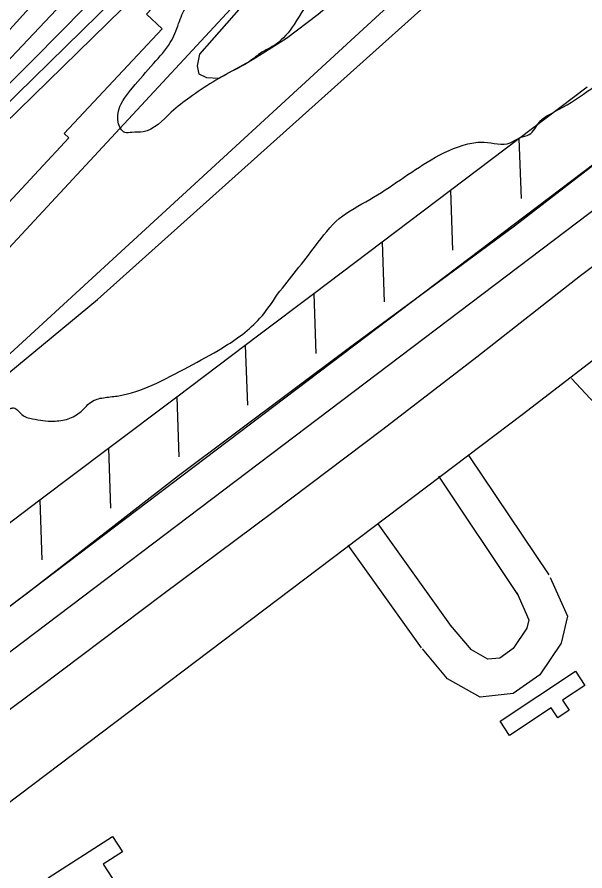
# Model space of a CAD drawing. Extents: x 3855477 to 3893699, y 299188 to 325115.
# Drawn here: x 3874193 to 3874657, y 310669 to 311366 of the extents above; entities that cross this region are included whole.
import ezdxf

# ---------------------------------------------------------------- set-up
doc = ezdxf.new("R2010")
doc.units = 0
for name, color, linetype in [('V-BLDG-OTLN', 7, 'Continuous'), ('V-LEVE-TOET', 7, 'Continuous'), ('V-RIVR-EDGE', 7, 'Continuous'), ('V-ROAD-CNTR', 7, 'Continuous'), ('V-RRAP-FSHR', 7, 'Continuous'), ('V-RRAP-RVMT', 7, 'Continuous'), ('V-RRAP-RVMT-IDEN', 7, 'Continuous'), ('V-SURV-LINE', 7, 'Continuous'), ('V-TOPO-DPTH', 7, 'Continuous'), ('V-TOPO-MINR', 7, 'Continuous'), ('V-TOPO-WATR', 7, 'Continuous')]:
    doc.layers.add(name, color=color, linetype=linetype)

msp = doc.modelspace()

# ---------------------------------------------------------------- linework, layer by layer
at = {"layer": 'V-BLDG-OTLN'}
for points in [[(3874587.42, 310790.88), (3874649.06, 310831.57), (3874656.63, 310820.1), (3874638.34, 310808.03), (3874643.79, 310799.77), (3874634.57, 310793.69), (3874629.27, 310801.73), (3874595.13, 310779.2)], [(3874263.5, 310593.42), (3874218.52, 310662.83), (3874270.87, 310696.76), (3874279.01, 310684.2), (3874263.29, 310674.02), (3874277.97, 310651.36), (3874280.05, 310652.71), (3874302.2, 310618.49)]]:
    msp.add_lwpolyline(points, close=True, dxfattribs=at)
at = {"layer": 'V-LEVE-TOET'}
for points in [[(3873634.62, 310470.63), (3873722.16, 310532.88), (3873851.29, 310630.2), (3873951.24, 310706.46), (3874074.44, 310800.18), (3874201.61, 310895.66), (3874324.88, 310991.47), (3874463.45, 311095.08), (3874599.31, 311195.48), (3874746.03, 311308.73), (3874816.96, 311360.13), (3874848.63, 311389.22), (3874869.39, 311410.15), (3874908.41, 311454.63), (3874953.63, 311516.63), (3875022.46, 311623.73), (3875077.2, 311714.58), (3875099.54, 311758.02), (3875106.41, 311777.33)], [(3875178.56, 311728.51), (3875161.23, 311699.43), (3875118.11, 311631.74), (3875070.1, 311561.52), (3875026.69, 311497.05), (3875004.51, 311464.12), (3874983.72, 311436.57), (3874951.58, 311399.58), (3874922.62, 311367.7), (3874888.71, 311334.67), (3874859.67, 311309.31), (3874806.23, 311268.04), (3874739.19, 311218.81), (3874653.19, 311154.5), (3874568.51, 311088.04), (3874491.71, 311029.02), (3874401.78, 310961.23), (3874312.18, 310894.34), (3874212.47, 310819.07), (3874123.92, 310753.64), (3874018.42, 310673.45), (3873924.56, 310601.99)]]:
    msp.add_lwpolyline(points, dxfattribs=at)
at = {"layer": 'V-RIVR-EDGE'}
for points in [[(3874811.52, 311736.62), (3874801.78, 311726.44), (3874795.95, 311723.06), (3874786.69, 311709.48), (3874774.99, 311692.03), (3874765.73, 311680.4), (3874760.38, 311675.55), (3874756.48, 311671.68), (3874755.02, 311669.74), (3874754.02, 311657.11), (3874750.61, 311652.75), (3874730.64, 311629.98), (3874688.27, 311581.52), (3874662.96, 311557.3), (3874630.84, 311531.64), (3874590.94, 311499.69), (3874578.3, 311494.38), (3874568.09, 311489.06), (3874546.19, 311471.15), (3874517.48, 311447.42), (3874507.27, 311440.16), (3874506.76, 311430.94), (3874499.95, 311425.61), (3874485.83, 311413.99), (3874473.67, 311403.34), (3874469.29, 311399.95), (3874462.01, 311400.94), (3874453.26, 311398.53), (3874436.23, 311384.97), (3874419.17, 311359.76), (3874404.56, 311343.77), (3874391.43, 311336.04), (3874381.7, 311328.78), (3874372.94, 311323.94), (3874334.04, 311300.24), (3874318.95, 311288.14), (3874296.09, 311272.17), (3874286.86, 311271.71), (3874281.03, 311271.72), (3874277.64, 311274.64), (3874275.71, 311279.99), (3874276.22, 311290.19), (3874287.43, 311308.13), (3874304.48, 311328), (3874318.12, 311344.96), (3874324.96, 311360.48), (3874331.3, 311374.06), (3874340.07, 311383.27), (3874347.86, 311391.02), (3874359.54, 311400.7), (3874370.73, 311411.36), (3874382.92, 311429.3), (3874399.98, 311454.51), (3874410.22, 311472.45), (3874417.04, 311481.18), (3874424.36, 311496.7), (3874431.68, 311511.25), (3874441.42, 311522.4), (3874448.72, 311528.69), (3874460.88, 311534.49), (3874474.5, 311541.74), (3874490.56, 311557.73), (3874515.4, 311585.35), (3874537.81, 311615.88), (3874571.89, 311649.79), (3874587.47, 311665.3), (3874591.37, 311673.06), (3874598.2, 311685.67), (3874609.41, 311703.12), (3874632.29, 311725.4), (3874661.5, 311753.01), (3874702.39, 311789.82), (3874747.17, 311834.87), (3874776.88, 311867.34), (3874827.04, 311925), (3874850.9, 311952.14), (3874867.96, 311974.44), (3874897.2, 312017.1), (3874905.96, 312025.82), (3874920.08, 312038.41), (3874931.77, 312053.44), (3874961, 312089.3), (3874980.49, 312116.45), (3874999.99, 312147), (3875008.29, 312165.43), (3875018.53, 312183.37), (3875057.53, 312243.01), (3875088.75, 312298.29), (3875101.43, 312319.15), (3875109.73, 312338.06), (3875120.95, 312356.49), (3875140.44, 312385.1), (3875173.57, 312427.26), (3875193.05, 312450.04), (3875206.2, 312463.61), (3875226.63, 312478.61), (3875238.79, 312488.29), (3875251.94, 312502.83), (3875272.41, 312533.37), (3875289.46, 312552.76), (3875297.77, 312573.13), (3875308, 312589.13), (3875324.13, 312628.43), (3875341.7, 312663.84), (3875369.97, 312705.53), (3875403.13, 312760.33), (3875426.06, 312802.52), (3875441.19, 312835.5), (3875451.43, 312852.48), (3875461.66, 312865.08), (3875475.81, 312890.78), (3875507, 312935.38), (3875519.68, 312956.23), (3875530.41, 312977.09), (3875535.31, 312994.07), (3875538.24, 312999.89), (3875547.5, 313012.98), (3875562.12, 313036.26), (3875575.78, 313060.02), (3875596.74, 313091.05), (3875614.77, 313117.71), (3875626, 313140.03), (3875635.27, 313158.46), (3875644.05, 313172.03), (3875676.21, 313217.12), (3875692.3, 313242.33), (3875722.03, 313284.02), (3875742.49, 313313.11), (3875761.01, 313340.26), (3875780.99, 313367.89), (3875803.4, 313394.54), (3875828.26, 313434.31), (3875845.82, 313463.4), (3875871.16, 313499.76), (3875905.27, 313545.32), (3875928.17, 313577.81), (3875942.31, 313597.68), (3875962.27, 313620.46), (3875979.32, 313640.33), (3875992.46, 313651.95), (3876001.73, 313668.44), (3876009.53, 313680.07), (3876025.59, 313694.6), (3876045.06, 313710.58), (3876065.98, 313728.5), (3876083.98, 313742.54), (3876099.07, 313755.13), (3876123.42, 313784.2), (3876142.91, 313806.98), (3876155.09, 313822.98), (3876187.23, 313861.75), (3876226.68, 313907.78), (3876241.29, 313924.26), (3876248.11, 313930.56), (3876248.61, 313937.84), (3876248.64, 313949.49), (3876252.55, 313958.71), (3876258.39, 313964.04), (3876275.43, 313980.99), (3876296.86, 314007.17), (3876306.12, 314020.74), (3876310.02, 314027.04), (3876325.62, 314048.37), (3876348.02, 314075.03), (3876371.88, 314101.19), (3876401.1, 314135.11), (3876445.42, 314185.03), (3876469.78, 314216.53), (3876498.04, 314253.86), (3876542.37, 314311.05), (3876570.15, 314350.8), (3876588.67, 314375.04), (3876601.82, 314391.52), (3876616.46, 314421.59)], [(3874405.78, 311139.61), (3874436.69, 311179.06), (3874456.17, 311201.36), (3874480.98, 311216.83), (3874531.08, 311249.25), (3874561.22, 311262.29), (3874574.33, 311263.71), (3874595.7, 311263.17), (3874603.97, 311267.52), (3874611.26, 311269.93), (3874619.54, 311280.11), (3874631.7, 311288.34), (3874658.94, 311305.27), (3874678.4, 311320.76), (3874691.54, 311332.87), (3874706.62, 311341.08), (3874713.43, 311347.38), (3874717.34, 311356.6), (3874720.75, 311359.5), (3874744.09, 311374.01), (3874770.84, 311390.46), (3874790.79, 311405.95), (3874814.65, 311431.63), (3874841.43, 311460.22), (3874860.42, 311481.05), (3874866.29, 311495.61), (3874873.11, 311505.79), (3874883.82, 311515.47), (3874898.4, 311520.78), (3874901.34, 311530.97), (3874905.72, 311535.82), (3874911.56, 311540.17), (3874913.04, 311548.43), (3874916.46, 311556.67), (3874920.84, 311560.55), (3874933, 311567.8), (3874938.85, 311577.98), (3874946.64, 311586.71), (3874953.49, 311605.14), (3874966.16, 311624.05), (3874978.83, 311640.53), (3874989.06, 311654.59), (3875001.74, 311675.44), (3875018.31, 311701.62), (3875024.17, 311713.75), (3875029.04, 311719.08), (3875037.8, 311724.4), (3875046.55, 311731.18), (3875051.43, 311739.91), (3875054.86, 311753.01), (3875058.76, 311756.4), (3875064.59, 311758.33), (3875071.45, 311784.54)], [(3874100.42, 310908.74), (3874116.99, 310920.04), (3874118.95, 310925.86), (3874119.45, 310932.18), (3874121.9, 310941.88), (3874139.93, 310966.12), (3874152.61, 310987.46), (3874177.48, 311028.67), (3874185.77, 311044.68), (3874187.72, 311046.13), (3874190.15, 311046.61), (3874196.93, 311041.25), (3874205.67, 311037.83), (3874222.66, 311035.85), (3874234.8, 311037.76), (3874245.02, 311043.56), (3874254.75, 311052.28), (3874264.96, 311055.17), (3874276.13, 311056.6), (3874303.35, 311065.27), (3874333.01, 311080.25), (3874360.73, 311095.72), (3874391.38, 311119.93), (3874405.78, 311139.61)]]:
    msp.add_spline(points, degree=3, dxfattribs=at)
at = {"layer": 'V-ROAD-CNTR'}
for points in [[(3873873.1, 310487.68), (3874605.39, 311041.42), (3874892.86, 311262.24)], [(3874645.83, 311070.68), (3874683.53, 311030.24), (3874720.83, 310990.21), (3874747.38, 310956.87), (3874785.36, 310919.71), (3874819, 310887.4), (3874852.52, 310855.17), (3874876.18, 310831.96), (3874899.4, 310808.78), (3874924.36, 310780.92), (3874942.65, 310749.16), (3874966.91, 310698.79), (3874966.78, 310695.97), (3875010.6, 310640)], [(3874561.95, 311007.51), (3874627.17, 310910.28)], [(3874537.04, 310990.8), (3874602.25, 310893.57)], [(3874547.74, 310868.25), (3874487.85, 310952.04)], [(3874523.34, 310850.8), (3874463.45, 310934.59)], [(3874628.4, 310908.06), (3874642.47, 310876.65), (3874637.32, 310854.63), (3874620.02, 310828.76), (3874598.07, 310813.42), (3874571.18, 310810.52), (3874544.57, 310825.52), (3874524.07, 310849.86)], [(3874601.02, 310895.79), (3874610.95, 310873.63), (3874609.35, 310866.78), (3874598.22, 310850.13), (3874587.19, 310842.42), (3874577.53, 310841.38), (3874564.03, 310848.99), (3874547.01, 310869.19)]]:
    msp.add_lwpolyline(points, dxfattribs=at)
at = {"layer": 'V-RRAP-FSHR'}
for p, q in [((3874602.77, 311266.52), (3874604.55, 311217.73)), ((3874546.93, 311224.31), (3874548.71, 311175.51)), ((3874491.09, 311182.09), (3874492.88, 311133.29)), ((3874435.26, 311139.87), (3874437.04, 311091.07)), ((3874379.41, 311097.68), (3874381.09, 311048.88)), ((3874323.49, 311055.57), (3874325.17, 311006.77)), ((3874267.57, 311013.47), (3874269.25, 310964.67)), ((3874211.65, 310971.36), (3874213.33, 310922.56))]:
    msp.add_line(p, q, dxfattribs=at)
for points in [[(3871160.36, 310198.85), (3872092.5, 310231.31), (3872703.68, 310306.49), (3873146.67, 310475.73), (3873720.65, 310781.07), (3874126.75, 311113.14), (3874653.73, 311681.26), (3875054, 312163.98), (3875195.62, 312370.2), (3875335.24, 312573.22), (3875624.3, 313104.41), (3875810.72, 313383.2), (3876574.37, 314316.24), (3876903.08, 314785.64), (3877140.93, 315153.85), (3877550.36, 315647.05), (3877883.87, 315859.32), (3878150.68, 316128.55), (3878406.81, 316465.09), (3878702.97, 316767.97), (3879162.98, 317098.83), (3879505.75, 317328.5)], [(3874658.6, 311308.74), (3874602.77, 311266.52)], [(3874602.77, 311266.52), (3874546.93, 311224.31)], [(3874546.93, 311224.31), (3874491.09, 311182.09), (3874435.26, 311139.87)], [(3874435.26, 311139.87), (3874390.48, 311106.02), (3874379.41, 311097.68)], [(3874379.41, 311097.68), (3874323.49, 311055.57)], [(3874323.49, 311055.57), (3874267.57, 311013.47)], [(3874267.57, 311013.47), (3874211.65, 310971.36)], [(3874211.65, 310971.36), (3874155.73, 310929.26), (3874131.61, 310911.1)]]:
    msp.add_lwpolyline(points, dxfattribs=at)
at = {"layer": 'V-RRAP-RVMT'}
msp.add_lwpolyline([(3873813.96, 310885.12), (3873920.14, 310968.59), (3873914.98, 310975.15), (3874016.56, 311046.68), (3874006.73, 311060.57), (3874115.43, 311142.12), (3874102.67, 311159.3), (3874125.29, 311179.21), (3874140.33, 311165.17), (3874235.4, 311267.12), (3874231.58, 311270.69), (3874311.43, 311356.34), (3874298.61, 311368.26), (3874352.23, 311425.7), (3874353.38, 311424.5), (3874370.21, 311440.73), (3874378.3, 311433.19), (3874473.37, 311535.14), (3874472.1, 311536.31), (3874547.19, 311616.86), (3874541.21, 311622.43)], dxfattribs=at)
at = {"layer": 'V-SURV-LINE'}
for points in [[(3873737.44, 310544.55), (3874805.38, 311352.97)], [(3874823.5, 311329.06), (3873755.56, 310520.64)]]:
    msp.add_lwpolyline(points, dxfattribs=at)
at = {"layer": 'V-TOPO-DPTH'}
for points in [[(3872569.77, 310319.99), (3873290.58, 310535.1), (3873842.36, 310953.96), (3873864.3, 310972.06), (3873885.88, 310990.58), (3873906.89, 311009.74), (3873927.52, 311029.32), (3874484.8, 311574.28), (3874494.37, 311583.79), (3874503.83, 311593.4), (3874513.14, 311603.17), (3874522.33, 311613.03), (3874523.08, 311613.85), (3874531.75, 311623.45), (3874540.32, 311633.14), (3874548.74, 311642.96), (3874557.06, 311652.86), (3874565.26, 311662.87), (3874573.4, 311672.93), (3874581.44, 311683.07), (3874589.42, 311693.26), (3875088.8, 312337.47)], [(3874743.84, 311988.48), (3874495.24, 311696.03), (3874489.36, 311689.18), (3874483.43, 311682.37), (3874477.44, 311675.62), (3874471.4, 311668.91), (3874133.12, 311296.68), (3874089.12, 311249.09), (3874044.58, 311202), (3873999.26, 311155.67), (3873953.41, 311109.85), (3873873.53, 311031.38), (3873867.12, 311025.3), (3873860.58, 311019.36), (3873853.84, 311013.64), (3873846.97, 311008.08), (3873377.56, 310716.12), (3873331.97, 310690.54), (3873286.34, 310665.04), (3873234.86, 310636.4), (3872514.47, 310404.31)], [(3872514.47, 310404.31), (3873234.86, 310636.4), (3873286.34, 310665.04), (3873331.97, 310690.54), (3873377.56, 310716.12), (3873846.97, 311008.08), (3873853.84, 311013.64), (3873860.58, 311019.36), (3873867.12, 311025.3), (3873873.53, 311031.38), (3873953.41, 311109.85), (3873999.26, 311155.67), (3874044.58, 311202), (3874089.12, 311249.09), (3874133.12, 311296.68), (3874471.4, 311668.91), (3874477.44, 311675.62), (3874483.43, 311682.37), (3874489.36, 311689.18), (3874495.24, 311696.03), (3874743.84, 311988.48)], [(3873320.15, 310646.26), (3873844.47, 310981.26), (3873858.96, 310992.99), (3873873.18, 311005.03), (3873886.98, 311017.55), (3873900.51, 311030.37), (3874143.32, 311268.36), (3874206.62, 311331.45), (3874269.21, 311395.23), (3874330.73, 311460.05), (3874391.53, 311525.55), (3874474.46, 311616.41), (3874493.13, 311637.12), (3874511.62, 311657.98), (3874529.85, 311679.07), (3874547.9, 311700.32), (3874618.45, 311784.4), (3874671.19, 311848.15), (3874723.34, 311912.39), (3874774.59, 311977.35)], [(3874774.59, 311977.35), (3874723.34, 311912.39), (3874671.19, 311848.15), (3874618.45, 311784.4), (3874547.9, 311700.32), (3874529.85, 311679.07), (3874511.62, 311657.98), (3874493.13, 311637.12), (3874474.46, 311616.41), (3874391.53, 311525.55), (3874330.73, 311460.05), (3874269.21, 311395.23), (3874206.62, 311331.45), (3874143.32, 311268.36), (3873900.51, 311030.37), (3873886.98, 311017.55), (3873873.18, 311005.03), (3873858.96, 310992.99), (3873844.47, 310981.26), (3873320.15, 310646.26)], [(3875014.33, 311812.36), (3874965.01, 311793.43), (3874941.23, 311782.6), (3874918.58, 311769.99), (3874897.64, 311754.72), (3874877.83, 311737.67), (3874697.73, 311562.47), (3874678.36, 311543.79), (3874658.89, 311525.21), (3874639.26, 311506.8), (3874619.53, 311488.5), (3874187.36, 311091.01), (3874151.2, 311058.25), (3874114.73, 311025.85), (3874077.78, 310993.99), (3874040.51, 310962.5), (3873983.9, 310915.37), (3873974.72, 310907.7), (3873965.55, 310900), (3873956.42, 310892.27), (3873947.31, 310884.52), (3873696.37, 310670.17), (3874258.83, 311135.18), (3875014.33, 311812.36)]]:
    msp.add_lwpolyline(points, dxfattribs=at)
at = {"layer": 'V-TOPO-MINR'}
for points in [[(3873262.66, 310595.58), (3873843.22, 310967.85), (3873861.52, 310982.66), (3873879.48, 310997.87), (3873896.92, 311013.66), (3873914.01, 311029.85), (3874312.47, 311419.96), (3874349.17, 311456.48), (3874385.46, 311493.41), (3874421.14, 311530.92), (3874456.4, 311568.84), (3874475.95, 311590.2), (3874500.94, 311617.9), (3874525.66, 311645.83), (3874550, 311674.09), (3874574.08, 311702.59), (3874588.74, 311720.18), (3874619.73, 311757.82), (3874650.42, 311795.7), (3874680.67, 311833.94), (3874710.61, 311872.42), (3875072.72, 312343.43)], [(3873394.35, 310706.38), (3873845.72, 310994.67), (3873856.4, 311003.32), (3873866.88, 311012.2), (3873877.05, 311021.42), (3873887.02, 311030.88), (3874012.43, 311153.95), (3874084.34, 311225.7), (3874155.42, 311298.25), (3874225.28, 311371.99), (3874294.31, 311446.51), (3874472.95, 311642.64), (3874485.3, 311656.36), (3874497.54, 311670.16), (3874509.63, 311684.1), (3874521.62, 311698.13), (3874646.45, 311845.92), (3874720.05, 311934.48), (3874792.71, 312023.81)], [(3872514.47, 310404.31), (3873234.86, 310636.4), (3873286.34, 310665.04), (3873331.97, 310690.54), (3873377.56, 310716.12), (3873846.97, 311008.08), (3873853.84, 311013.64), (3873860.58, 311019.36), (3873867.12, 311025.3), (3873873.53, 311031.38), (3873953.41, 311109.85), (3873999.26, 311155.67), (3874044.58, 311202), (3874089.12, 311249.09), (3874133.12, 311296.68), (3874471.4, 311668.91), (3874477.44, 311675.62), (3874483.43, 311682.37), (3874489.36, 311689.18), (3874495.24, 311696.03), (3874743.84, 311988.48)], [(3873320.15, 310646.26), (3873844.47, 310981.26), (3873858.96, 310992.99), (3873873.18, 311005.03), (3873886.98, 311017.55), (3873900.51, 311030.37), (3874143.32, 311268.36), (3874206.62, 311331.45), (3874269.21, 311395.23), (3874330.73, 311460.05), (3874391.53, 311525.55), (3874474.46, 311616.41), (3874493.13, 311637.12), (3874511.62, 311657.98), (3874529.85, 311679.07), (3874547.9, 311700.32), (3874618.45, 311784.4), (3874671.19, 311848.15), (3874723.34, 311912.39), (3874774.59, 311977.35)], [(3874633.89, 311548.01), (3874626.77, 311540.92), (3874619.52, 311533.96), (3874463.42, 311388.81), (3874438.79, 311367.83), (3874413.11, 311348.37), (3874385.85, 311331.2), (3874357.53, 311315.56), (3874347.97, 311316.13), (3874341.68, 311319.22), (3874340.31, 311326.09), (3874342.22, 311335.48), (3874536.56, 311556.66), (3874556.35, 311578.67), (3874576.45, 311600.38), (3874597.04, 311621.63), (3874617.96, 311642.58), (3874881.21, 311900.43)]]:
    msp.add_lwpolyline(points, dxfattribs=at)
at = {"layer": 'V-TOPO-WATR'}
for points in [[(3872569.77, 310319.99), (3873290.58, 310535.1), (3873842.36, 310953.96), (3873864.3, 310972.06), (3873885.88, 310990.58), (3873906.89, 311009.74), (3873927.52, 311029.32), (3874484.8, 311574.28), (3874494.37, 311583.79), (3874503.83, 311593.4), (3874513.14, 311603.17), (3874522.33, 311613.03), (3874523.08, 311613.85), (3874531.75, 311623.45), (3874540.32, 311633.14), (3874548.74, 311642.96), (3874557.06, 311652.86), (3874565.26, 311662.87), (3874573.4, 311672.93), (3874581.44, 311683.07), (3874589.42, 311693.26), (3875088.8, 312337.47)], [(3875014.33, 311812.36), (3874965.01, 311793.43), (3874941.23, 311782.6), (3874918.58, 311769.99), (3874897.64, 311754.72), (3874877.83, 311737.67), (3874697.73, 311562.47), (3874678.36, 311543.79), (3874658.89, 311525.21), (3874639.26, 311506.8), (3874619.53, 311488.5), (3874187.36, 311091.01), (3874151.2, 311058.25), (3874114.73, 311025.85), (3874077.78, 310993.99), (3874040.51, 310962.5), (3873983.9, 310915.37), (3873974.72, 310907.7), (3873965.55, 310900), (3873956.42, 310892.27), (3873947.31, 310884.52), (3873696.37, 310670.17)]]:
    msp.add_lwpolyline(points, dxfattribs=at)

# ---------------------------------------------------------------- texts
at = {"layer": 'V-RRAP-RVMT-IDEN'}
msp.add_text('LOWER', height=100, rotation=44.8135, dxfattribs=at).set_placement((3873926.23, 311221.7))

doc.saveas('drawing.dxf')
